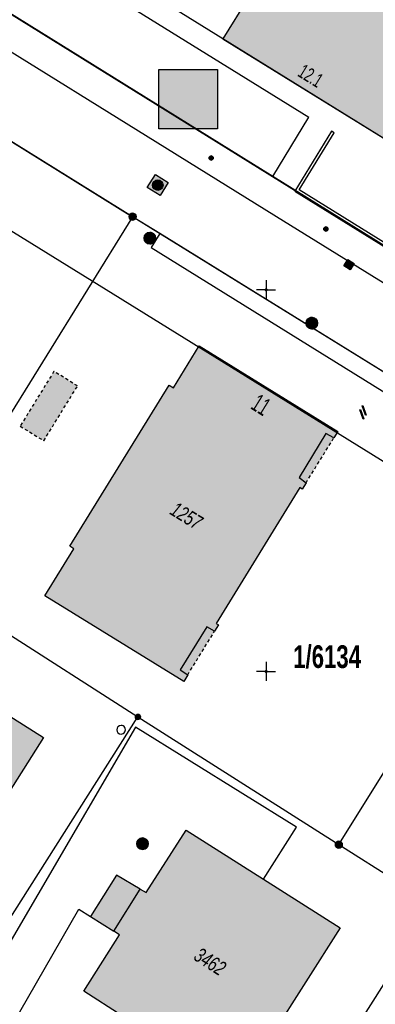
# Model space of a CAD drawing. Header units: metres. Extents: x 2695560 to 2696939, y 1260491 to 1262050.
# Tile 863 of 1005: x 2696210 to 2696233, y 1261703 to 1261768. Entities that reach past the tile are written whole.
import ezdxf

# ---------------------------------------------------------------- set-up
doc = ezdxf.new("R2010")
doc.units = ezdxf.units.M
doc.linetypes.add('AUSGEZOGEN', pattern=[0])
doc.linetypes.add('VERDECKT2_S2', pattern=[0.36, 0.2, -0.16])
for name, color, linetype in [('XR$1$AV_Flächen (EO)', 7, 'AUSGEZOGEN'), ('XR$1$AV_Gebäudeflächen (BB)', 7, 'AUSGEZOGEN'), ('XR$1$AV_Gebäudeflächen (EO)', 7, 'AUSGEZOGEN'), ('XR$1$AV_Gebäudeflächen ut.', 7, 'AUSGEZOGEN'), ('XR$1$AV_Grenzpunkte', 7, 'AUSGEZOGEN'), ('XR$1$AV_Grundstück-Nr.', 7, 'AUSGEZOGEN'), ('XR$1$AV_Haus-Nr.', 7, 'AUSGEZOGEN'), ('XR$1$AV_Koordinatennetzpunkte', 7, 'AUSGEZOGEN'), ('XR$1$AV_Linien (BB)', 7, 'AUSGEZOGEN'), ('XR$1$AV_Versicherung-Nr.', 7, 'AUSGEZOGEN'), ('XR$1$AW_LK_Schachtdeckel', 24, 'AUSGEZOGEN'), ('XR$1$EW_LK_Knoten', 1, 'AUSGEZOGEN'), ('XR$1$FM_LK_SW_TRASSEKNOTEN', 94, 'AUSGEZOGEN'), ('XR$1$Liegenschaftsgrenzen', 7, 'AUSGEZOGEN'), ('XR$1$PFAV', 255, 'AUSGEZOGEN'), ('XR$1$PFAW', 255, 'AUSGEZOGEN'), ('XR$1$PFEW', 255, 'AUSGEZOGEN'), ('XR$1$RAEW', 8, 'AUSGEZOGEN'), ('XR$1$RP_Abstandslinie', 7, 'AUSGEZOGEN'), ('XR$1$WA_LK_Rohrleitungsteil', 171, 'AUSGEZOGEN')]:
    doc.layers.add(name, color=color, linetype=linetype)
doc.styles.add('ARIAL', font='arial.ttf')

# ---------------------------------------------------------------- blocks, each defined once
blk = doc.blocks.new('COMPLEXOBJECT_557')
at = {"layer": 'XR$1$AV_Linien (BB)', "color": 7, "linetype": 'AUSGEZOGEN', "transparency": 33554687}
blk.add_line((6225.442, 11757.415), (6195.28, 11776.148), dxfattribs=at)
blk.add_arc((6219.157, 11815.184), 45.759, 233.73394, 238.54683, dxfattribs=at)
blk = doc.blocks.new('COMPLEXOBJECT_1409')
at = {"layer": 'XR$1$Liegenschaftsgrenzen', "color": 7, "linetype": 'AUSGEZOGEN', "transparency": 33554687}
blk.add_lwpolyline([(6195.28, 11776.148), (6242.941, 11746.547), (6295.172, 11714.191)], dxfattribs=at)
blk = doc.blocks.new('BAV15')
at = {"layer": 'XR$1$PFAV', "transparency": 33554687}
blk.add_hatch(color=7, dxfattribs=at).paths.add_polyline_path([(0.5, 0), (0.49, 0.1), (0.46, 0.2), (0.41, 0.29), (0.34, 0.36), (0.26, 0.42), (0.17, 0.47), (0.08, 0.49), (-0.03, 0.5), (-0.13, 0.48), (-0.22, 0.45), (-0.31, 0.4), (-0.38, 0.33), (-0.44, 0.24), (-0.48, 0.15), (-0.5, 0.05), (-0.5, -0.05), (-0.48, -0.15), (-0.44, -0.24), (-0.38, -0.33), (-0.31, -0.4), (-0.22, -0.45), (-0.13, -0.48), (-0.03, -0.5), (0.08, -0.49), (0.17, -0.47), (0.26, -0.42), (0.34, -0.36), (0.41, -0.29), (0.46, -0.2), (0.49, -0.1)])
at = {"color": 7, "transparency": 33554687}
for start, end in [(90, 270), (270, 90)]:
    blk.add_arc((0, 0), 0.5, start, end, dxfattribs=at)
at = {"layer": 'XR$1$PFAV', "transparency": 33554687}
blk.add_circle((0, 0), 0.5, dxfattribs=at)
blk = doc.blocks.new('BAV2041')
at = {"color": 7, "transparency": 33554687}
for p, q in [((-0.05, 0), (-0.5, 0)), ((0, 0.5), (0, 0.05)), ((0.05, 0), (0.5, 0)), ((0, -0.05), (0, -0.5))]:
    blk.add_line(p, q, dxfattribs=at)
blk.add_circle((0, 0), 0.05, dxfattribs=at)
for start, end in [(90, 270), (270, 90)]:
    blk.add_arc((0, 0), 0.05, start, end, dxfattribs=at)
blk = doc.blocks.new('BAW2087')
at = {"lineweight": 25, "true_color": 0x000000, "transparency": 33554687}
h = blk.add_hatch(color=18, dxfattribs=at)
h.paths.add_polyline_path([(-0.5, 0.5), (-0.5, -0.5), (0.5, -0.5), (0.5, 0.5)])
h.paths.add_polyline_path([(0.337, -0.069), (0.316, -0.136), (0.282, -0.196), (0.237, -0.249), (0.182, -0.292), (0.119, -0.322), (0.052, -0.34), (-0.017, -0.343), (-0.086, -0.333), (-0.151, -0.309), (-0.21, -0.272), (-0.261, -0.224), (-0.301, -0.167), (-0.328, -0.103), (-0.342, -0.035), (-0.342, 0.035), (-0.328, 0.103), (-0.301, 0.167), (-0.261, 0.224), (-0.21, 0.272), (-0.151, 0.309), (-0.086, 0.333), (-0.017, 0.343), (0.052, 0.34), (0.119, 0.322), (0.182, 0.292), (0.237, 0.249), (0.282, 0.196), (0.316, 0.136), (0.337, 0.069), (0.344, 0)], flags=16)
at = {"layer": 'XR$1$PFAW', "lineweight": 25, "transparency": 33554687}
blk.add_hatch(color=7, dxfattribs=at).paths.add_polyline_path([(0.344, 0), (0.337, 0.069), (0.316, 0.136), (0.282, 0.196), (0.237, 0.249), (0.182, 0.292), (0.119, 0.322), (0.052, 0.34), (-0.017, 0.343), (-0.086, 0.333), (-0.151, 0.309), (-0.21, 0.272), (-0.261, 0.224), (-0.301, 0.167), (-0.328, 0.103), (-0.342, 0.035), (-0.342, -0.035), (-0.328, -0.103), (-0.301, -0.167), (-0.261, -0.224), (-0.21, -0.272), (-0.151, -0.309), (-0.086, -0.333), (-0.017, -0.343), (0.052, -0.34), (0.119, -0.322), (0.182, -0.292), (0.237, -0.249), (0.282, -0.196), (0.316, -0.136), (0.337, -0.069)])
at = {"lineweight": 25, "transparency": 33554687}
for p, q in [((-0.5, 0.5, 0.993), (0.5, 0.5, 0.993)), ((-0.5, -0.5, 0.993), (-0.5, 0.5, 0.993)), ((0.5, 0.5, 0.993), (0.5, -0.5, 0.993)), ((0.5, -0.5, 0.993), (-0.5, -0.5, 0.993))]:
    blk.add_line(p, q, dxfattribs=at)
blk.add_circle((0, 0), 0.344, dxfattribs=at)
at = {"layer": 'XR$1$PFAW', "lineweight": 25, "transparency": 33554687}
blk.add_line((-0.5, 0.5), (0.5, 0.5), dxfattribs=at)
at = {"layer": 'XR$1$PFAW', "color": 31, "lineweight": 25, "transparency": 33554687}
for p, q in [((-0.5, -0.5), (-0.5, 0.5)), ((0.5, 0.5), (0.5, -0.5)), ((0.5, -0.5), (-0.5, -0.5))]:
    blk.add_line(p, q, dxfattribs=at)
at = {"layer": 'XR$1$PFAW', "lineweight": 25, "transparency": 33554687}
blk.add_circle((0, 0), 0.344, dxfattribs=at)
blk = doc.blocks.new('BAW2082')
at = {"layer": 'XR$1$PFAW', "transparency": 33554687}
blk.add_hatch(color=7, dxfattribs=at).paths.add_polyline_path([(0.509, -0.003), (0.499, 0.098), (0.469, 0.194), (0.42, 0.283), (0.354, 0.359), (0.274, 0.421), (0.183, 0.466), (0.085, 0.491), (-0.016, 0.496), (-0.116, 0.481), (-0.211, 0.446), (-0.297, 0.392), (-0.37, 0.323), (-0.428, 0.24), (-0.468, 0.147), (-0.488, 0.047), (-0.488, -0.054), (-0.468, -0.153), (-0.428, -0.246), (-0.37, -0.329), (-0.297, -0.398), (-0.211, -0.452), (-0.116, -0.487), (-0.016, -0.502), (0.085, -0.497), (0.183, -0.472), (0.274, -0.427), (0.354, -0.366), (0.42, -0.289), (0.469, -0.2), (0.499, -0.104)])
at = {"transparency": 33554687}
for start, end in [(91.19481, 268.80519), (268.80519, 91.19481)]:
    blk.add_arc((0.01, 0), 0.5, start, end, dxfattribs=at)
at = {"layer": 'XR$1$PFAW', "transparency": 33554687}
blk.add_circle((0.009, -0.003), 0.5, dxfattribs=at)
blk = doc.blocks.new('BAW2088')
at = {"layer": 'XR$1$PFAW', "transparency": 33554687}
blk.add_hatch(color=253, dxfattribs=at).paths.add_polyline_path([(0.51, 0), (0.5, 0.101), (0.47, 0.197), (0.421, 0.286), (0.355, 0.362), (0.275, 0.424), (0.184, 0.469), (0.086, 0.494), (-0.015, 0.499), (-0.115, 0.484), (-0.21, 0.449), (-0.296, 0.395), (-0.369, 0.326), (-0.427, 0.243), (-0.467, 0.15), (-0.487, 0.051), (-0.487, -0.051), (-0.467, -0.15), (-0.427, -0.243), (-0.369, -0.326), (-0.296, -0.395), (-0.21, -0.449), (-0.115, -0.484), (-0.015, -0.499), (0.086, -0.494), (0.184, -0.469), (0.275, -0.424), (0.355, -0.362), (0.421, -0.286), (0.47, -0.197), (0.5, -0.101)])
at = {"transparency": 33554687}
for start, end in [(91.19481, 268.80519), (268.80519, 91.19481)]:
    blk.add_arc((0.01, 0), 0.5, start, end, dxfattribs=at)
at = {"layer": 'XR$1$PFAW', "transparency": 33554687}
blk.add_circle((0.01, 0), 0.5, dxfattribs=at)
blk = doc.blocks.new('BAW2089')
at = {"layer": 'XR$1$PFAW', "transparency": 33554687}
blk.add_hatch(color=7, dxfattribs=at).paths.add_polyline_path([(-0.5, 0.5), (-0.5, -0.5), (0.5, -0.5), (0.5, 0.5)])
at = {"transparency": 33554687}
blk.add_lwpolyline([(-0.5, 0.5), (0.5, 0.5), (0.5, -0.5), (-0.5, -0.5), (-0.5, 0.5)], close=True, dxfattribs=at)
at = {"layer": 'XR$1$PFAW', "transparency": 33554687}
blk.add_lwpolyline([(-0.5, 0.5), (0.5, 0.5), (0.5, -0.5), (-0.5, -0.5), (-0.5, 0.5)], close=True, dxfattribs=at)
blk = doc.blocks.new('BWA2013')
at = {"true_color": 0x000000, "transparency": 33554687}
blk.add_hatch(color=18, dxfattribs=at).paths.add_polyline_path([(-0.291, -0.409), (0.352, 0.357), (0.291, 0.409), (-0.352, -0.357)])
at = {"transparency": 33554687}
blk.add_lwpolyline([(-0.291, -0.409), (-0.352, -0.357), (0.291, 0.409), (0.352, 0.357), (-0.291, -0.409)], close=True, dxfattribs=at)
blk = doc.blocks.new('BEWLP2549_S')
at = {"layer": 'XR$1$PFEW', "transparency": 33554687}
blk.add_hatch(color=7, dxfattribs=at).paths.add_polyline_path([(0.5, 0), (0.49, 0.101), (0.459, 0.197), (0.41, 0.286), (0.344, 0.362), (0.264, 0.424), (0.174, 0.469), (0.076, 0.494), (-0.025, 0.499), (-0.125, 0.484), (-0.22, 0.449), (-0.306, 0.395), (-0.379, 0.326), (-0.437, 0.243), (-0.477, 0.15), (-0.497, 0.051), (-0.497, -0.051), (-0.477, -0.15), (-0.437, -0.243), (-0.379, -0.326), (-0.306, -0.395), (-0.22, -0.449), (-0.125, -0.484), (-0.025, -0.499), (0.076, -0.494), (0.174, -0.469), (0.264, -0.424), (0.344, -0.362), (0.41, -0.286), (0.459, -0.197), (0.49, -0.101)])
at = {"color": 1, "transparency": 33554687}
for p, q in [((0.354, -0.354), (-0.354, 0.354)), ((-0.354, -0.354), (0.354, 0.354))]:
    blk.add_line(p, q, dxfattribs=at)
for start, end in [(91.38095, 268.61905), (268.61905, 91.38095)]:
    blk.add_arc((0, 0), 0.5, start, end, dxfattribs=at)
at = {"layer": 'XR$1$PFEW', "transparency": 33554687}
blk.add_circle((0, 0), 0.5, dxfattribs=at)
blk = doc.blocks.new('BEW957')
at = {"layer": 'XR$1$RAEW', "transparency": 33554687}
blk.add_hatch(color=1, dxfattribs=at).paths.add_polyline_path([(-0.5, 0), (-0.5, -0.05), (-0.49, -0.1), (-0.48, -0.15), (-0.46, -0.2), (-0.44, -0.24), (-0.41, -0.29), (-0.38, -0.33), (-0.34, -0.36), (-0.31, -0.4), (-0.26, -0.42), (-0.22, -0.45), (-0.17, -0.47), (-0.13, -0.48), (-0.08, -0.49), (-0.03, -0.5), (0.03, -0.5), (0.08, -0.49), (0.13, -0.48), (0.17, -0.47), (0.22, -0.45), (0.26, -0.42), (0.31, -0.4), (0.34, -0.36), (0.38, -0.33), (0.41, -0.29), (0.44, -0.24), (0.46, -0.2), (0.48, -0.15), (0.49, -0.1), (0.5, -0.05), (0.5, 0), (0.5, 0.05), (0.49, 0.1), (0.48, 0.15), (0.46, 0.2), (0.44, 0.24), (0.41, 0.29), (0.38, 0.33), (0.34, 0.36), (0.31, 0.4), (0.26, 0.42), (0.22, 0.45), (0.17, 0.47), (0.13, 0.48), (0.08, 0.49), (0.03, 0.5), (-0.03, 0.5), (-0.08, 0.49), (-0.13, 0.48), (-0.17, 0.47), (-0.22, 0.45), (-0.26, 0.42), (-0.31, 0.4), (-0.34, 0.36), (-0.38, 0.33), (-0.41, 0.29), (-0.44, 0.24), (-0.46, 0.2), (-0.48, 0.15), (-0.49, 0.1), (-0.5, 0.05)])
at = {"color": 1, "transparency": 33554687}
for start, end in [(90, 180), (180, 270), (0, 90), (270, 0)]:
    blk.add_arc((0, 0), 0.5, start, end, dxfattribs=at)
at = {"layer": 'XR$1$RAEW', "color": 1, "transparency": 33554687}
blk.add_circle((0, 0), 0.5, dxfattribs=at)
blk = doc.blocks.new('BWFM16')
at = {"color": 94, "transparency": 33554687}
for start, end in [(91.1948, 268.8052), (268.8052, 91.1948)]:
    blk.add_arc((0.01, 0), 0.5, start, end, dxfattribs=at)

msp = doc.modelspace()

# ---------------------------------------------------------------- hatches: boundary and pattern name
at = {"transparency": 33554687}
msp.add_hatch(color=7, dxfattribs=at).paths.add_polyline_path([(2696218.952, 1261764.245), (2696218.952, 1261760.343), (2696222.793, 1261760.343), (2696222.793, 1261764.245)])
at = {"layer": 'XR$1$AV_Gebäudeflächen (BB)', "true_color": 0xd2d2d2, "transparency": 33554687}
for points in [[(2696211.471, 1261729.77), (2696220.578, 1261724.161), (2696220.84, 1261724.587), (2696220.344, 1261724.912), (2696222.096, 1261727.732), (2696222.602, 1261727.448), (2696222.853, 1261727.855), (2696222.704, 1261727.947), (2696228.191, 1261736.849), (2696228.34, 1261736.757), (2696228.592, 1261737.165), (2696228.142, 1261737.517), (2696229.89, 1261740.386), (2696230.411, 1261740.109), (2696230.667, 1261740.523), (2696221.601, 1261746.131), (2696219.91, 1261743.394), (2696219.633, 1261743.565), (2696213.113, 1261733.013), (2696213.375, 1261732.851)], [(2696203.31, 1261724.67), (2696200.8, 1261720.75), (2696202.73, 1261719.525), (2696200.075, 1261715.347), (2696205.825, 1261711.706), (2696211.405, 1261720.478), (2696205.476, 1261724.223), (2696205.061, 1261723.574)], [(2696215.992, 1261707.807), (2696216.377, 1261707.55), (2696214.029, 1261703.863), (2696224.084, 1261697.404), (2696230.821, 1261708.008), (2696225.8, 1261711.202), (2696220.737, 1261714.422), (2696218.109, 1261710.321), (2696217.721, 1261710.55)]]:
    msp.add_hatch(color=254, dxfattribs=at).paths.add_polyline_path(points)
at = {"layer": 'XR$1$AV_Gebäudeflächen (EO)', "true_color": 0xebebeb, "transparency": 33554687}
for points in [[(2696211.41, 1261739.923), (2696213.623, 1261743.51), (2696212.079, 1261744.469), (2696209.863, 1261740.877)], [(2696228.592, 1261737.165), (2696230.411, 1261740.109), (2696229.89, 1261740.386), (2696228.142, 1261737.517)], [(2696220.84, 1261724.587), (2696222.602, 1261727.448), (2696222.096, 1261727.732), (2696220.344, 1261724.912)]]:
    msp.add_hatch(color=7, dxfattribs=at).paths.add_polyline_path(points)
at = {"layer": 'XR$1$AV_Gebäudeflächen ut.', "true_color": 0xf5f5f5, "transparency": 33554687}
for points in [[(2696223.139, 1261766.243), (2696233.644, 1261759.771), (2696241.339, 1261772.153), (2696273.315, 1261752.337), (2696265.641, 1261739.954), (2696271.593, 1261736.233), (2696283.049, 1261754.704), (2696256.818, 1261770.945), (2696253.804, 1261766.077), (2696245.688, 1261771.101), (2696229.185, 1261776.008), (2696228.792, 1261775.384), (2696226.522, 1261771.702)], [(2696214.469, 1261708.767), (2696215.992, 1261707.807), (2696217.721, 1261710.55), (2696216.176, 1261711.474)]]:
    msp.add_hatch(color=7, dxfattribs=at).paths.add_polyline_path(points)

# ---------------------------------------------------------------- linework, layer by layer
at = {"color": 24, "lineweight": -3, "transparency": 33554687}
msp.add_lwpolyline([(2696218.952, 1261764.245), (2696222.793, 1261764.245), (2696222.793, 1261760.343), (2696218.952, 1261760.343), (2696218.952, 1261764.245)], close=True, dxfattribs=at)
at = {"layer": 'XR$1$AV_Flächen (EO)', "color": 7, "linetype": 'AUSGEZOGEN', "transparency": 33554687}
for p, q in [((2696226.522, 1261771.702), (2696223.139, 1261766.243)), ((2696223.139, 1261766.243), (2696233.644, 1261759.771)), ((2696216.176, 1261711.474), (2696214.469, 1261708.767)), ((2696217.721, 1261710.55), (2696216.176, 1261711.474))]:
    msp.add_line(p, q, dxfattribs=at)
at = {"layer": 'XR$1$AV_Flächen (EO)', "color": 7, "linetype": 'VERDECKT2_S2', "transparency": 33554687}
for p, q in [((2696228.592, 1261737.165), (2696230.411, 1261740.109)), ((2696220.84, 1261724.587), (2696222.602, 1261727.448))]:
    msp.add_line(p, q, dxfattribs=at)
at = {"layer": 'XR$1$AV_Flächen (EO)', "color": 7, "linetype": 'AUSGEZOGEN', "transparency": 33554687}
msp.add_lwpolyline([(2696230.264, 1261760.19), (2696227.85, 1261756.28), (2696243.903, 1261746.346), (2696245.155, 1261748.329), (2696251.348, 1261744.488), (2696250.119, 1261742.488), (2696250.299, 1261742.386), (2696251.632, 1261744.555), (2696245.09, 1261748.613), (2696243.838, 1261746.63), (2696228.134, 1261756.347), (2696230.44, 1261760.081), (2696230.264, 1261760.19)], close=True, dxfattribs=at)
at = {"layer": 'XR$1$AV_Flächen (EO)', "color": 7, "linetype": 'VERDECKT2_S2', "transparency": 33554687}
msp.add_lwpolyline([(2696211.41, 1261739.923), (2696213.623, 1261743.51), (2696212.079, 1261744.469), (2696209.863, 1261740.877), (2696211.41, 1261739.923)], close=True, dxfattribs=at)
at = {"layer": 'XR$1$AV_Flächen (EO)', "color": 7, "linetype": 'AUSGEZOGEN', "transparency": 33554687}
for points in [[(2696230.411, 1261740.109), (2696229.89, 1261740.386), (2696228.142, 1261737.517), (2696228.592, 1261737.165)], [(2696222.602, 1261727.448), (2696222.096, 1261727.732), (2696220.344, 1261724.912), (2696220.84, 1261724.587)], [(2696214.469, 1261708.767), (2696215.992, 1261707.807), (2696217.721, 1261710.55)]]:
    msp.add_lwpolyline(points, dxfattribs=at)
at = {"layer": 'XR$1$AV_Linien (BB)', "color": 7, "linetype": 'AUSGEZOGEN', "transparency": 33554687}
for p, q in [((2696226.412, 1261757.225), (2696228.781, 1261761.119)), ((2696243.735, 1261746.467), (2696226.412, 1261757.225))]:
    msp.add_line(p, q, dxfattribs=at)
for points in [[(2696193.059, 1261778.099), (2696195.348, 1261781.826), (2696228.781, 1261761.119)], [(2696195.096, 1261774.195), (2696199.968, 1261771.178), (2696226.661, 1261754.606), (2696261.486, 1261733.054), (2696307.98, 1261704.29), (2696332.744, 1261688.971), (2696353.868, 1261675.887), (2696372.873, 1261664.148)], [(2696219.004, 1261753.501), (2696217.23, 1261754.6), (2696206.17, 1261761.45), (2696199.92, 1261765.32), (2696193.67, 1261769.18), (2696188.641, 1261772.299)], [(2696219.004, 1261753.501), (2696218.448, 1261752.578), (2696237.209, 1261740.944), (2696234.469, 1261736.434), (2696244.378, 1261730.318), (2696247.161, 1261734.799), (2696266.353, 1261722.878), (2696263.636, 1261718.38), (2696273.556, 1261712.263), (2696276.321, 1261716.718), (2696298.017, 1261703.291)], [(2696332.996, 1261682.918), (2696329.79, 1261684.901), (2696298.57, 1261704.21), (2696272.77, 1261720.21), (2696245.48, 1261737.11), (2696219.004, 1261753.501)], [(2696203.31, 1261724.67), (2696205.061, 1261723.574), (2696205.476, 1261724.223), (2696211.405, 1261720.478), (2696205.825, 1261711.706), (2696200.075, 1261715.347)], [(2696225.8, 1261711.202), (2696227.973, 1261714.619), (2696217.417, 1261721.17), (2696204.601, 1261699.247)], [(2696215.992, 1261707.807), (2696217.721, 1261710.55), (2696218.109, 1261710.321), (2696220.737, 1261714.422), (2696225.8, 1261711.202)], [(2696225.8, 1261711.202), (2696230.821, 1261708.008), (2696224.084, 1261697.404), (2696214.029, 1261703.863), (2696216.377, 1261707.55), (2696215.992, 1261707.807)], [(2696207.054, 1261697.687), (2696213.708, 1261709.247), (2696214.469, 1261708.767), (2696215.992, 1261707.807)]]:
    msp.add_lwpolyline(points, dxfattribs=at)
msp.add_lwpolyline([(2696211.471, 1261729.77), (2696213.375, 1261732.851), (2696213.113, 1261733.013), (2696219.633, 1261743.565), (2696219.91, 1261743.394), (2696221.601, 1261746.131), (2696230.667, 1261740.523), (2696230.411, 1261740.109), (2696229.89, 1261740.386), (2696228.142, 1261737.517), (2696228.592, 1261737.165), (2696228.34, 1261736.757), (2696228.191, 1261736.849), (2696222.704, 1261727.947), (2696222.853, 1261727.855), (2696222.602, 1261727.448), (2696222.096, 1261727.732), (2696220.344, 1261724.912), (2696220.84, 1261724.587), (2696220.578, 1261724.161), (2696211.471, 1261729.77)], close=True, dxfattribs=at)
at = {"layer": 'XR$1$Liegenschaftsgrenzen', "color": 7, "linetype": 'AUSGEZOGEN', "transparency": 33554687}
for p, q in [((2696206.17, 1261761.45), (2696217.23, 1261754.6)), ((2696217.23, 1261754.6), (2696202.79, 1261731.3)), ((2696245.48, 1261737.11), (2696217.23, 1261754.6)), ((2696230.74, 1261713.47), (2696245.48, 1261737.11)), ((2696206.17, 1261729.14), (2696217.58, 1261721.83)), ((2696203.62, 1261699.87), (2696217.58, 1261721.83)), ((2696217.58, 1261721.83), (2696230.74, 1261713.47)), ((2696230.74, 1261713.47), (2696236.96, 1261709.52)), ((2696236.96, 1261709.52), (2696223.01, 1261687.53))]:
    msp.add_line(p, q, dxfattribs=at)
at = {"layer": 'XR$1$RP_Abstandslinie', "color": 7, "linetype": 'AUSGEZOGEN', "transparency": 33554687}
for points in [[(2696369.73, 1261675.49), (2696337.2, 1261695.63), (2696299.79, 1261718.79), (2696259.83, 1261743.53), (2696224.97, 1261765.11), (2696170.17, 1261799.04)], [(2696364.372, 1261657.635), (2696327.73, 1261680.32), (2696290.32, 1261703.48), (2696250.35, 1261728.22), (2696215.49, 1261749.81), (2696177.04, 1261773.61), (2696174.1, 1261723.99), (2696219.716, 1261694.975)]]:
    msp.add_lwpolyline(points, dxfattribs=at)

# ---------------------------------------------------------------- block references
at = {"layer": 'XR$1$AV_Grenzpunkte', "color": 7, "linetype": 'AUSGEZOGEN', "lineweight": -3, "transparency": 33554687}
for p, xscale, yscale in [((2696217.23, 1261754.6), 0.4549999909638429, 0.4549999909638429), ((2696217.58, 1261721.83), 0.3249999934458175, 0.3249999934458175), ((2696230.74, 1261713.47), 0.4549999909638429, 0.4549999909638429)]:
    msp.add_blockref('BAV15', p, dxfattribs=dict(at, xscale=xscale, yscale=yscale))
at = {"layer": 'XR$1$AV_Koordinatennetzpunkte', "color": 7, "linetype": 'AUSGEZOGEN', "lineweight": -3, "transparency": 33554687, "xscale": 1.25, "yscale": 1.25}
for p in [(2696225.97, 1261749.81), (2696225.97, 1261724.81)]:
    msp.add_blockref('BAV2041', p, dxfattribs=at)
at = {"layer": 'XR$1$AV_Linien (BB)', "color": 7, "linetype": 'AUSGEZOGEN', "lineweight": -3, "transparency": 33554687}
msp.add_blockref('COMPLEXOBJECT_557', (2690000.97, 1249999.81), dxfattribs=at)
at = {"layer": 'XR$1$AW_LK_Schachtdeckel', "color": 24, "linetype": 'AUSGEZOGEN', "lineweight": -3, "transparency": 33554687, "rotation": 148.240234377}
msp.add_blockref('BAW2087', (2696218.882, 1261756.666), dxfattribs=at)
at = {"layer": 'XR$1$AW_LK_Schachtdeckel', "color": 24, "linetype": 'AUSGEZOGEN', "lineweight": -3, "transparency": 33554687}
for name, p, xscale, yscale, rotation in [('BAW2089', (2696231.401, 1261751.461), 0.5000000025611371, 0.5000000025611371, 328.304362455), ('BAW2088', (2696228.962, 1261747.633), 0.7578193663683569, 0.7578193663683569, 328.5040879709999)]:
    msp.add_blockref(name, p, dxfattribs=dict(at, xscale=xscale, yscale=yscale, rotation=rotation))
at = {"layer": 'XR$1$AW_LK_Schachtdeckel', "color": 24, "linetype": 'AUSGEZOGEN', "lineweight": -3, "transparency": 33554687, "xscale": 0.7499999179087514, "yscale": 0.7499999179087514}
msp.add_blockref('BAW2082', (2696217.874, 1261713.525), dxfattribs=at)
at = {"layer": 'XR$1$EW_LK_Knoten', "color": 1, "linetype": 'AUSGEZOGEN', "lineweight": -3, "transparency": 33554687}
for name, p, xscale, yscale in [('BEW957', (2696222.376, 1261758.443), 0.2749999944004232, 0.2749999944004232), ('BEW957', (2696229.89, 1261753.788), 0.2749999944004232, 0.2749999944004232), ('BEWLP2549_S', (2696218.359, 1261753.195), 0.749999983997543, 0.749999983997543)]:
    msp.add_blockref(name, p, dxfattribs=dict(at, xscale=xscale, yscale=yscale))
at = {"layer": 'XR$1$FM_LK_SW_TRASSEKNOTEN', "color": 94, "linetype": 'AUSGEZOGEN', "lineweight": -3, "transparency": 33554687, "xscale": 0.5706289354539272, "yscale": 0.5706289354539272}
msp.add_blockref('BWFM16', (2696216.472, 1261720.99), dxfattribs=at)
at = {"layer": 'XR$1$Liegenschaftsgrenzen', "color": 7, "linetype": 'AUSGEZOGEN', "lineweight": -3, "transparency": 33554687}
msp.add_blockref('COMPLEXOBJECT_1409', (2690000.97, 1249999.81), dxfattribs=at)
at = {"layer": 'XR$1$WA_LK_Rohrleitungsteil', "color": 171, "linetype": 'AUSGEZOGEN', "lineweight": -3, "transparency": 33554687}
for p, xscale, yscale, rotation in [((2696232.4, 1261741.906), 0.6499999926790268, 0.6499999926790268, 239.009905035), ((2696232.244, 1261741.646), 0.6499999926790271, 0.6499999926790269, 239.009905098)]:
    msp.add_blockref('BWA2013', p, dxfattribs=dict(at, xscale=xscale, yscale=yscale, rotation=rotation))

# ---------------------------------------------------------------- texts
at = {"layer": 'XR$1$AV_Grundstück-Nr.', "color": 7, "transparency": 33554687, "insert": (2696229.971, 1261725.759), "char_height": 1.48491, "width": 4.97324, "attachment_point": 5, "style": 'ARIAL'}
msp.add_mtext('\\A1;{\\fArial|i0|b1;\\H1.484908;\\W0.700000;\\C7;1/6134}\\P', dxfattribs=at)
at = {"layer": 'XR$1$AV_Haus-Nr.', "color": 7, "transparency": 33554687, "style": 'ARIAL'}
for s, insert, char_height, width, attachment_point, rotation in [('\\W0.63;12.1', (2696228.654, 1261763.433), 0.92968, 1.96781, 8, 328.3632), ('\\W0.58;11', (2696225.954, 1261742.773), 1.1621, 1.50373, 2, 328.2741)]:
    msp.add_mtext(s, dxfattribs=dict(at, insert=insert, char_height=char_height, width=width, attachment_point=attachment_point, rotation=rotation))
at = {"layer": 'XR$1$AV_Versicherung-Nr.', "color": 7, "transparency": 33554687, "char_height": 0.96842, "attachment_point": 5, "style": 'ARIAL'}
for s, insert, width, rotation in [('\\A1;{\\fArial|i1|b0;\\H0.968418;\\W0.700000;\\C7;1257}\\P', (2696220.756, 1261735.002), 2.45636, 328.3389), ('\\A1;{\\fArial|i1|b0;\\H0.968418;\\W0.700000;\\C7;3462}\\P', (2696222.305, 1261705.803), 2.46457, 327.285)]:
    msp.add_mtext(s, dxfattribs=dict(at, insert=insert, width=width, rotation=rotation))

doc.saveas('drawing.dxf')
